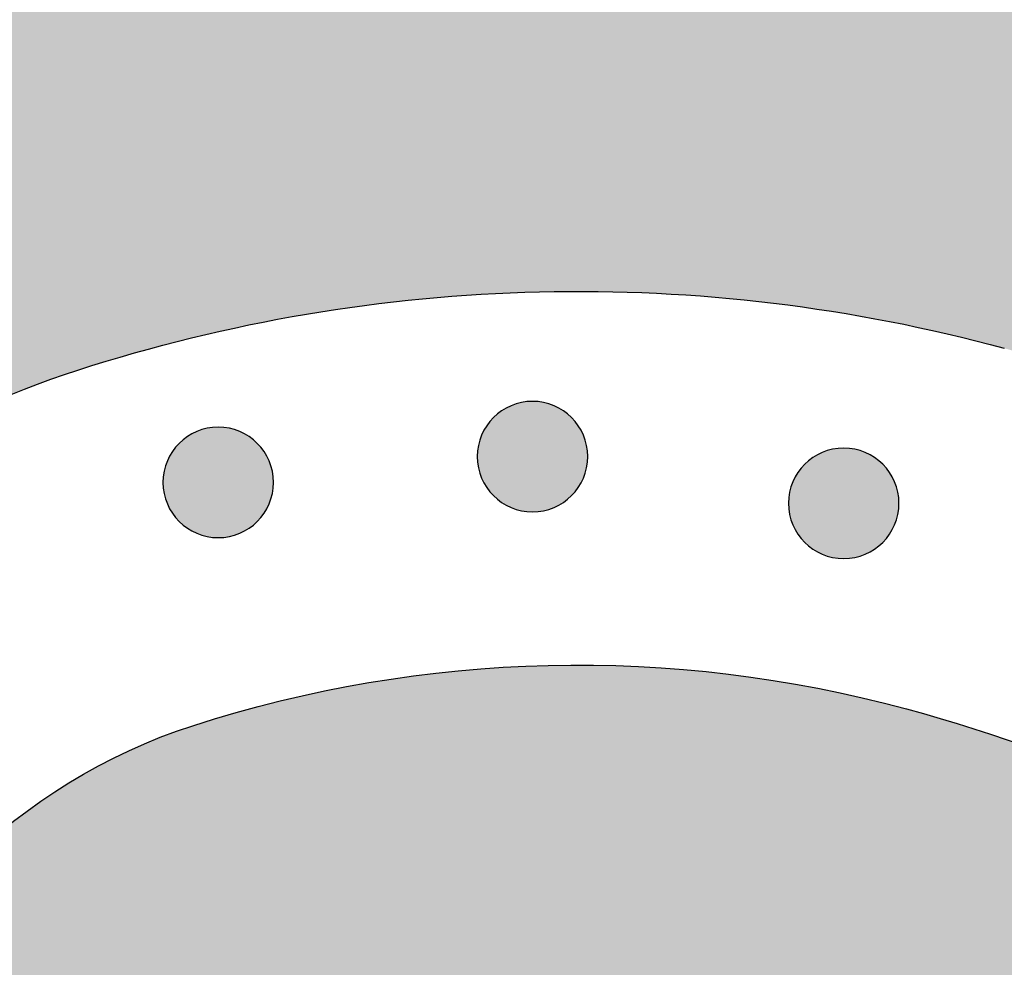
# Model space of a CAD drawing. Header units: millimetres. Extents: x -3873 to -97, y 912 to 4165.
# Tile 380 of 725: x -3150 to -3118, y 1728 to 1759. Entities that reach past the tile are written whole.
import ezdxf

# ---------------------------------------------------------------- set-up
doc = ezdxf.new("R2010")
doc.units = ezdxf.units.MM
doc.layers.add('pattern', color=7, linetype='Continuous', true_color=0x000000)

msp = doc.modelspace()

# ---------------------------------------------------------------- hatches: boundary and pattern name
at = {"layer": 'pattern'}
for points in [[(-3179.837, 1680.423), (-3178.942, 1679.282), (-3178.078, 1678.114), (-3177.244, 1676.919), (-3176.443, 1675.699), (-3175.675, 1674.455), (-3174.941, 1673.188), (-3174.244, 1671.899), (-3173.582, 1670.591), (-3172.958, 1669.265), (-3172.372, 1667.923), (-3171.824, 1666.565), (-3171.315, 1665.194), (-3170.846, 1663.812), (-3170.417, 1662.419), (-3170.028, 1661.019), (-3169.679, 1659.612), (-3169.49, 1661.154), (-3169.26, 1662.694), (-3168.989, 1664.23), (-3168.678, 1665.762), (-3168.326, 1667.287), (-3167.933, 1668.804), (-3167.5, 1670.31), (-3167.028, 1671.806), (-3166.516, 1673.289), (-3165.966, 1674.757), (-3165.378, 1676.209), (-3164.752, 1677.643), (-3164.09, 1679.059), (-3163.392, 1680.455), (-3162.659, 1681.829), (-3161.893, 1683.18), (-3162.872, 1684.98), (-3163.797, 1686.812), (-3164.664, 1688.675), (-3165.473, 1690.564), (-3166.222, 1692.478), (-3166.91, 1694.414), (-3167.536, 1696.369), (-3168.1, 1698.339), (-3168.335, 1699.24), (-3168.553, 1700.148), (-3168.756, 1701.061), (-3168.943, 1701.98), (-3169.114, 1702.904), (-3169.268, 1703.832), (-3169.406, 1704.764), (-3169.527, 1705.701), (-3169.631, 1706.64), (-3169.719, 1707.583), (-3169.789, 1708.527), (-3169.842, 1709.474), (-3169.878, 1710.422), (-3169.897, 1711.371), (-3169.899, 1712.32), (-3169.883, 1713.27), (-3169.85, 1714.219), (-3169.8, 1715.167), (-3169.733, 1716.114), (-3169.649, 1717.059), (-3169.547, 1718.002), (-3169.429, 1718.942), (-3169.293, 1719.878), (-3169.141, 1720.811), (-3168.973, 1721.74), (-3168.787, 1722.664), (-3168.586, 1723.584), (-3168.368, 1724.497), (-3168.135, 1725.406), (-3167.886, 1726.307), (-3167.621, 1727.203), (-3167.341, 1728.091), (-3167.061, 1728.913), (-3166.756, 1729.732), (-3166.425, 1730.546), (-3166.068, 1731.356), (-3165.686, 1732.158), (-3165.279, 1732.953), (-3164.847, 1733.74), (-3164.39, 1734.516), (-3163.908, 1735.281), (-3163.403, 1736.034), (-3162.873, 1736.773), (-3162.321, 1737.498), (-3161.746, 1738.207), (-3161.149, 1738.9), (-3160.531, 1739.575), (-3159.893, 1740.231), (-3159.235, 1740.868), (-3158.559, 1741.485), (-3157.865, 1742.08), (-3157.155, 1742.654), (-3156.429, 1743.205), (-3155.689, 1743.733), (-3154.935, 1744.237), (-3154.169, 1744.718), (-3153.392, 1745.173), (-3152.605, 1745.604), (-3151.809, 1746.009), (-3151.005, 1746.39), (-3150.195, 1746.745), (-3149.38, 1747.074), (-3148.56, 1747.378), (-3147.738, 1747.657), (-3146.849, 1747.935), (-3145.954, 1748.198), (-3145.051, 1748.445), (-3144.143, 1748.677), (-3143.229, 1748.893), (-3142.309, 1749.093), (-3141.384, 1749.276), (-3140.455, 1749.443), (-3139.522, 1749.593), (-3138.585, 1749.727), (-3137.645, 1749.843), (-3136.702, 1749.943), (-3135.757, 1750.026), (-3134.81, 1750.091), (-3133.862, 1750.139), (-3132.912, 1750.17), (-3131.963, 1750.184), (-3131.013, 1750.181), (-3130.064, 1750.16), (-3129.116, 1750.122), (-3128.17, 1750.067), (-3127.225, 1749.995), (-3126.283, 1749.906), (-3125.344, 1749.8), (-3124.408, 1749.677), (-3123.476, 1749.537), (-3122.548, 1749.381), (-3121.624, 1749.209), (-3120.706, 1749.02), (-3119.793, 1748.815), (-3118.886, 1748.595), (-3117.985, 1748.359), (-3116.017, 1747.792), (-3114.066, 1747.162), (-3112.133, 1746.471), (-3110.222, 1745.719), (-3108.335, 1744.908), (-3106.476, 1744.038), (-3104.647, 1743.111), (-3102.85, 1742.129), (-3101.759, 1742.731), (-3100.656, 1743.313), (-3099.541, 1743.875), (-3098.414, 1744.415), (-3097.276, 1744.934), (-3096.128, 1745.432), (-3094.97, 1745.908), (-3093.803, 1746.361), (-3092.628, 1746.793), (-3091.445, 1747.201), (-3090.254, 1747.587), (-3089.057, 1747.95), (-3087.855, 1748.289), (-3086.647, 1748.605), (-3085.434, 1748.898), (-3084.218, 1749.168), (-3087.125, 1749.862), (-3090.013, 1750.646), (-3092.879, 1751.517), (-3095.719, 1752.475), (-3098.528, 1753.519), (-3101.303, 1754.646), (-3104.04, 1755.856), (-3106.735, 1757.147), (-3108.032, 1757.676), (-3109.344, 1758.179), (-3110.672, 1758.655), (-3112.015, 1759.103), (-3113.371, 1759.522), (-3114.739, 1759.912), (-3116.119, 1760.273), (-3117.511, 1760.604), (-3118.912, 1760.904), (-3120.321, 1761.173), (-3121.739, 1761.412), (-3123.163, 1761.618), (-3124.593, 1761.793), (-3126.028, 1761.936), (-3127.466, 1762.047), (-3128.907, 1762.125), (-3130.349, 1762.171), (-3131.791, 1762.185), (-3133.233, 1762.166), (-3134.673, 1762.115), (-3136.11, 1762.032), (-3137.543, 1761.917), (-3138.97, 1761.77), (-3140.392, 1761.592), (-3141.806, 1761.382), (-3143.213, 1761.141), (-3144.61, 1760.871), (-3145.997, 1760.57), (-3147.373, 1760.239), (-3148.737, 1759.88), (-3150.088, 1759.492), (-3151.425, 1759.076), (-3152.572, 1758.688), (-3153.714, 1758.264), (-3154.851, 1757.805), (-3155.98, 1757.31), (-3157.1, 1756.78), (-3158.21, 1756.214), (-3159.307, 1755.614), (-3160.39, 1754.979), (-3161.458, 1754.309), (-3162.509, 1753.606), (-3163.541, 1752.87), (-3164.553, 1752.102), (-3165.544, 1751.302), (-3166.511, 1750.472), (-3167.453, 1749.613), (-3168.37, 1748.725), (-3169.26, 1747.81), (-3170.121, 1746.869), (-3170.953, 1745.903), (-3171.755, 1744.914), (-3172.525, 1743.904), (-3173.263, 1742.873), (-3173.968, 1741.824), (-3174.639, 1740.757), (-3175.276, 1739.675), (-3175.879, 1738.579), (-3176.447, 1737.47), (-3176.979, 1736.351), (-3177.476, 1735.223), (-3177.937, 1734.087), (-3178.363, 1732.945), (-3178.754, 1731.8), (-3179.262, 1730.162), (-3179.726, 1728.512), (-3180.146, 1726.849), (-3180.522, 1725.177), (-3181.061, 1722.428), (-3181.525, 1719.657), (-3181.913, 1716.868), (-3182.224, 1714.064), (-3182.456, 1711.248), (-3182.611, 1708.424), (-3182.686, 1705.594), (-3182.683, 1702.762), (-3182.6, 1699.931), (-3182.438, 1697.104), (-3182.197, 1694.286), (-3181.878, 1691.478), (-3181.482, 1688.685), (-3181.009, 1685.909), (-3180.46, 1683.154)], [(-3134.391, 1746.135), (-3134.363, 1746.163), (-3134.334, 1746.19), (-3134.304, 1746.217), (-3134.273, 1746.243), (-3134.241, 1746.269), (-3134.209, 1746.294), (-3134.176, 1746.318), (-3134.141, 1746.342), (-3134.107, 1746.366), (-3134.071, 1746.388), (-3134.034, 1746.41), (-3133.997, 1746.432), (-3133.959, 1746.452), (-3133.92, 1746.472), (-3133.881, 1746.491), (-3133.841, 1746.508), (-3133.8, 1746.525), (-3133.759, 1746.542), (-3133.717, 1746.557), (-3133.674, 1746.571), (-3133.631, 1746.584), (-3133.588, 1746.596), (-3133.544, 1746.607), (-3133.499, 1746.616), (-3133.455, 1746.625), (-3133.41, 1746.633), (-3133.365, 1746.639), (-3133.319, 1746.644), (-3133.273, 1746.649), (-3133.228, 1746.651), (-3133.182, 1746.653), (-3133.136, 1746.654), (-3133.09, 1746.653), (-3133.044, 1746.651), (-3132.998, 1746.648), (-3132.953, 1746.644), (-3132.907, 1746.639), (-3132.862, 1746.632), (-3132.817, 1746.625), (-3132.772, 1746.616), (-3132.728, 1746.606), (-3132.684, 1746.595), (-3132.641, 1746.583), (-3132.598, 1746.57), (-3132.555, 1746.555), (-3132.513, 1746.54), (-3132.472, 1746.524), (-3132.431, 1746.507), (-3132.391, 1746.489), (-3132.352, 1746.47), (-3132.313, 1746.451), (-3132.275, 1746.43), (-3132.238, 1746.409), (-3132.201, 1746.387), (-3132.166, 1746.364), (-3132.131, 1746.34), (-3132.097, 1746.316), (-3132.063, 1746.292), (-3132.031, 1746.266), (-3131.999, 1746.241), (-3131.969, 1746.214), (-3131.939, 1746.188), (-3131.91, 1746.16), (-3131.882, 1746.133), (-3131.854, 1746.105), (-3131.827, 1746.076), (-3131.8, 1746.046), (-3131.774, 1746.015), (-3131.748, 1745.983), (-3131.723, 1745.951), (-3131.699, 1745.918), (-3131.675, 1745.883), (-3131.651, 1745.849), (-3131.628, 1745.813), (-3131.606, 1745.776), (-3131.585, 1745.739), (-3131.565, 1745.701), (-3131.545, 1745.662), (-3131.526, 1745.623), (-3131.508, 1745.583), (-3131.491, 1745.542), (-3131.475, 1745.501), (-3131.46, 1745.459), (-3131.446, 1745.416), (-3131.433, 1745.373), (-3131.421, 1745.33), (-3131.41, 1745.286), (-3131.4, 1745.241), (-3131.392, 1745.197), (-3131.384, 1745.152), (-3131.378, 1745.106), (-3131.372, 1745.061), (-3131.368, 1745.015), (-3131.365, 1744.97), (-3131.364, 1744.924), (-3131.363, 1744.878), (-3131.364, 1744.832), (-3131.366, 1744.786), (-3131.369, 1744.74), (-3131.373, 1744.695), (-3131.378, 1744.649), (-3131.385, 1744.604), (-3131.392, 1744.559), (-3131.401, 1744.514), (-3131.411, 1744.47), (-3131.422, 1744.426), (-3131.434, 1744.383), (-3131.447, 1744.34), (-3131.461, 1744.297), (-3131.477, 1744.255), (-3131.493, 1744.214), (-3131.51, 1744.173), (-3131.528, 1744.133), (-3131.547, 1744.094), (-3131.566, 1744.055), (-3131.587, 1744.017), (-3131.608, 1743.98), (-3131.63, 1743.943), (-3131.653, 1743.908), (-3131.676, 1743.873), (-3131.701, 1743.839), (-3131.725, 1743.805), (-3131.75, 1743.773), (-3131.776, 1743.741), (-3131.803, 1743.711), (-3131.829, 1743.681), (-3131.856, 1743.652), (-3131.884, 1743.624), (-3131.912, 1743.596), (-3131.941, 1743.569), (-3131.971, 1743.542), (-3132.002, 1743.516), (-3132.034, 1743.49), (-3132.066, 1743.465), (-3132.099, 1743.441), (-3132.133, 1743.417), (-3132.168, 1743.393), (-3132.204, 1743.37), (-3132.241, 1743.348), (-3132.278, 1743.327), (-3132.316, 1743.307), (-3132.355, 1743.287), (-3132.394, 1743.268), (-3132.434, 1743.25), (-3132.475, 1743.233), (-3132.516, 1743.217), (-3132.558, 1743.202), (-3132.601, 1743.188), (-3132.644, 1743.175), (-3132.687, 1743.163), (-3132.731, 1743.152), (-3132.776, 1743.142), (-3132.82, 1743.134), (-3132.865, 1743.126), (-3132.91, 1743.12), (-3132.956, 1743.114), (-3133.002, 1743.11), (-3133.047, 1743.107), (-3133.093, 1743.106), (-3133.139, 1743.105), (-3133.185, 1743.106), (-3133.231, 1743.108), (-3133.277, 1743.111), (-3133.322, 1743.115), (-3133.368, 1743.12), (-3133.413, 1743.127), (-3133.458, 1743.134), (-3133.503, 1743.143), (-3133.547, 1743.153), (-3133.591, 1743.164), (-3133.634, 1743.176), (-3133.677, 1743.189), (-3133.72, 1743.203), (-3133.762, 1743.219), (-3133.803, 1743.235), (-3133.844, 1743.252), (-3133.884, 1743.27), (-3133.923, 1743.289), (-3133.962, 1743.308), (-3134, 1743.329), (-3134.037, 1743.35), (-3134.074, 1743.372), (-3134.109, 1743.395), (-3134.144, 1743.418), (-3134.178, 1743.443), (-3134.212, 1743.467), (-3134.244, 1743.492), (-3134.276, 1743.518), (-3134.306, 1743.545), (-3134.336, 1743.571), (-3134.365, 1743.598), (-3134.393, 1743.626), (-3134.421, 1743.654), (-3134.448, 1743.683), (-3134.475, 1743.713), (-3134.501, 1743.744), (-3134.527, 1743.776), (-3134.552, 1743.808), (-3134.576, 1743.841), (-3134.6, 1743.875), (-3134.624, 1743.91), (-3134.646, 1743.946), (-3134.668, 1743.983), (-3134.69, 1744.02), (-3134.71, 1744.058), (-3134.73, 1744.097), (-3134.749, 1744.136), (-3134.766, 1744.176), (-3134.783, 1744.217), (-3134.8, 1744.258), (-3134.815, 1744.3), (-3134.829, 1744.343), (-3134.842, 1744.386), (-3134.854, 1744.429), (-3134.865, 1744.473), (-3134.874, 1744.518), (-3134.883, 1744.562), (-3134.891, 1744.607), (-3134.897, 1744.652), (-3134.902, 1744.698), (-3134.907, 1744.744), (-3134.909, 1744.789), (-3134.911, 1744.835), (-3134.912, 1744.881), (-3134.911, 1744.927), (-3134.909, 1744.973), (-3134.906, 1745.019), (-3134.902, 1745.064), (-3134.897, 1745.11), (-3134.89, 1745.155), (-3134.883, 1745.2), (-3134.874, 1745.245), (-3134.864, 1745.289), (-3134.853, 1745.333), (-3134.841, 1745.376), (-3134.828, 1745.419), (-3134.813, 1745.462), (-3134.798, 1745.504), (-3134.782, 1745.545), (-3134.765, 1745.586), (-3134.747, 1745.626), (-3134.728, 1745.665), (-3134.709, 1745.704), (-3134.688, 1745.742), (-3134.667, 1745.779), (-3134.645, 1745.816), (-3134.622, 1745.851), (-3134.598, 1745.886), (-3134.574, 1745.92), (-3134.55, 1745.954), (-3134.524, 1745.986), (-3134.499, 1746.018), (-3134.472, 1746.048), (-3134.446, 1746.078), (-3134.418, 1746.107)], [(-3144.485, 1745.305), (-3144.456, 1745.333), (-3144.427, 1745.36), (-3144.397, 1745.387), (-3144.367, 1745.413), (-3144.335, 1745.439), (-3144.303, 1745.464), (-3144.269, 1745.489), (-3144.235, 1745.513), (-3144.2, 1745.536), (-3144.164, 1745.559), (-3144.128, 1745.581), (-3144.091, 1745.602), (-3144.053, 1745.622), (-3144.014, 1745.642), (-3143.974, 1745.661), (-3143.934, 1745.679), (-3143.894, 1745.696), (-3143.852, 1745.712), (-3143.81, 1745.727), (-3143.768, 1745.741), (-3143.725, 1745.754), (-3143.681, 1745.766), (-3143.637, 1745.777), (-3143.593, 1745.787), (-3143.548, 1745.795), (-3143.503, 1745.803), (-3143.458, 1745.809), (-3143.413, 1745.815), (-3143.367, 1745.819), (-3143.321, 1745.822), (-3143.275, 1745.823), (-3143.229, 1745.824), (-3143.184, 1745.823), (-3143.138, 1745.821), (-3143.092, 1745.818), (-3143.046, 1745.814), (-3143.001, 1745.809), (-3142.955, 1745.802), (-3142.911, 1745.795), (-3142.866, 1745.786), (-3142.822, 1745.776), (-3142.778, 1745.765), (-3142.734, 1745.753), (-3142.691, 1745.74), (-3142.649, 1745.726), (-3142.607, 1745.711), (-3142.566, 1745.694), (-3142.525, 1745.677), (-3142.485, 1745.659), (-3142.445, 1745.64), (-3142.407, 1745.621), (-3142.369, 1745.6), (-3142.331, 1745.579), (-3142.295, 1745.557), (-3142.259, 1745.534), (-3142.224, 1745.511), (-3142.19, 1745.487), (-3142.157, 1745.462), (-3142.125, 1745.437), (-3142.093, 1745.411), (-3142.062, 1745.385), (-3142.032, 1745.358), (-3142.003, 1745.331), (-3141.975, 1745.303), (-3141.948, 1745.275), (-3141.921, 1745.246), (-3141.894, 1745.216), (-3141.868, 1745.185), (-3141.842, 1745.154), (-3141.817, 1745.121), (-3141.792, 1745.088), (-3141.768, 1745.054), (-3141.745, 1745.019), (-3141.722, 1744.983), (-3141.7, 1744.946), (-3141.679, 1744.909), (-3141.658, 1744.871), (-3141.639, 1744.832), (-3141.62, 1744.793), (-3141.602, 1744.753), (-3141.585, 1744.712), (-3141.569, 1744.671), (-3141.554, 1744.629), (-3141.54, 1744.586), (-3141.527, 1744.543), (-3141.515, 1744.5), (-3141.504, 1744.456), (-3141.494, 1744.412), (-3141.485, 1744.367), (-3141.478, 1744.322), (-3141.471, 1744.277), (-3141.466, 1744.231), (-3141.462, 1744.186), (-3141.459, 1744.14), (-3141.457, 1744.094), (-3141.457, 1744.048), (-3141.457, 1744.002), (-3141.459, 1743.956), (-3141.462, 1743.91), (-3141.466, 1743.865), (-3141.472, 1743.819), (-3141.478, 1743.774), (-3141.486, 1743.729), (-3141.495, 1743.684), (-3141.505, 1743.64), (-3141.516, 1743.596), (-3141.528, 1743.553), (-3141.541, 1743.51), (-3141.555, 1743.467), (-3141.57, 1743.425), (-3141.586, 1743.384), (-3141.603, 1743.343), (-3141.621, 1743.303), (-3141.64, 1743.264), (-3141.66, 1743.225), (-3141.681, 1743.187), (-3141.702, 1743.15), (-3141.724, 1743.113), (-3141.747, 1743.078), (-3141.77, 1743.043), (-3141.794, 1743.009), (-3141.819, 1742.976), (-3141.844, 1742.943), (-3141.87, 1742.912), (-3141.896, 1742.881), (-3141.923, 1742.851), (-3141.95, 1742.822), (-3141.978, 1742.794), (-3142.006, 1742.766), (-3142.035, 1742.739), (-3142.065, 1742.712), (-3142.096, 1742.686), (-3142.127, 1742.661), (-3142.16, 1742.635), (-3142.193, 1742.611), (-3142.227, 1742.587), (-3142.262, 1742.563), (-3142.298, 1742.541), (-3142.334, 1742.519), (-3142.372, 1742.497), (-3142.41, 1742.477), (-3142.448, 1742.457), (-3142.488, 1742.439), (-3142.528, 1742.421), (-3142.569, 1742.404), (-3142.61, 1742.388), (-3142.652, 1742.372), (-3142.695, 1742.358), (-3142.738, 1742.345), (-3142.781, 1742.333), (-3142.825, 1742.322), (-3142.869, 1742.313), (-3142.914, 1742.304), (-3142.959, 1742.296), (-3143.004, 1742.29), (-3143.05, 1742.285), (-3143.095, 1742.281), (-3143.141, 1742.278), (-3143.187, 1742.276), (-3143.233, 1742.275), (-3143.279, 1742.276), (-3143.325, 1742.278), (-3143.37, 1742.281), (-3143.416, 1742.285), (-3143.462, 1742.29), (-3143.507, 1742.297), (-3143.552, 1742.305), (-3143.596, 1742.313), (-3143.641, 1742.323), (-3143.685, 1742.334), (-3143.728, 1742.346), (-3143.771, 1742.359), (-3143.813, 1742.374), (-3143.855, 1742.389), (-3143.897, 1742.405), (-3143.937, 1742.422), (-3143.977, 1742.44), (-3144.017, 1742.459), (-3144.056, 1742.479), (-3144.094, 1742.499), (-3144.131, 1742.52), (-3144.167, 1742.542), (-3144.203, 1742.565), (-3144.238, 1742.589), (-3144.272, 1742.613), (-3144.305, 1742.637), (-3144.338, 1742.663), (-3144.369, 1742.688), (-3144.4, 1742.715), (-3144.43, 1742.741), (-3144.459, 1742.769), (-3144.487, 1742.796), (-3144.514, 1742.824), (-3144.542, 1742.853), (-3144.568, 1742.883), (-3144.594, 1742.914), (-3144.62, 1742.946), (-3144.645, 1742.978), (-3144.67, 1743.012), (-3144.694, 1743.046), (-3144.717, 1743.081), (-3144.74, 1743.116), (-3144.762, 1743.153), (-3144.783, 1743.19), (-3144.804, 1743.228), (-3144.823, 1743.267), (-3144.842, 1743.306), (-3144.86, 1743.346), (-3144.877, 1743.387), (-3144.893, 1743.429), (-3144.908, 1743.471), (-3144.922, 1743.513), (-3144.935, 1743.556), (-3144.947, 1743.599), (-3144.958, 1743.643), (-3144.968, 1743.688), (-3144.977, 1743.732), (-3144.984, 1743.777), (-3144.991, 1743.823), (-3144.996, 1743.868), (-3145, 1743.914), (-3145.003, 1743.96), (-3145.005, 1744.005), (-3145.005, 1744.051), (-3145.005, 1744.097), (-3145.003, 1744.143), (-3145, 1744.189), (-3144.996, 1744.235), (-3144.99, 1744.28), (-3144.984, 1744.325), (-3144.976, 1744.37), (-3144.967, 1744.415), (-3144.958, 1744.459), (-3144.947, 1744.503), (-3144.934, 1744.546), (-3144.921, 1744.589), (-3144.907, 1744.632), (-3144.892, 1744.674), (-3144.876, 1744.715), (-3144.859, 1744.756), (-3144.841, 1744.796), (-3144.822, 1744.835), (-3144.802, 1744.874), (-3144.782, 1744.912), (-3144.76, 1744.949), (-3144.738, 1744.986), (-3144.716, 1745.021), (-3144.692, 1745.056), (-3144.668, 1745.09), (-3144.643, 1745.124), (-3144.618, 1745.156), (-3144.592, 1745.188), (-3144.566, 1745.218), (-3144.539, 1745.248), (-3144.512, 1745.277)], [(-3124.395, 1744.635), (-3124.367, 1744.663), (-3124.338, 1744.69), (-3124.308, 1744.716), (-3124.277, 1744.743), (-3124.246, 1744.768), (-3124.213, 1744.794), (-3124.18, 1744.818), (-3124.146, 1744.842), (-3124.111, 1744.866), (-3124.075, 1744.888), (-3124.038, 1744.91), (-3124.001, 1744.932), (-3123.963, 1744.952), (-3123.924, 1744.972), (-3123.885, 1744.99), (-3123.845, 1745.008), (-3123.804, 1745.025), (-3123.763, 1745.041), (-3123.721, 1745.056), (-3123.678, 1745.07), (-3123.635, 1745.084), (-3123.592, 1745.096), (-3123.548, 1745.106), (-3123.504, 1745.116), (-3123.459, 1745.125), (-3123.414, 1745.133), (-3123.369, 1745.139), (-3123.323, 1745.144), (-3123.278, 1745.148), (-3123.232, 1745.151), (-3123.186, 1745.153), (-3123.14, 1745.154), (-3123.094, 1745.153), (-3123.048, 1745.151), (-3123.002, 1745.148), (-3122.957, 1745.144), (-3122.911, 1745.139), (-3122.866, 1745.132), (-3122.821, 1745.124), (-3122.776, 1745.116), (-3122.732, 1745.106), (-3122.688, 1745.095), (-3122.645, 1745.083), (-3122.602, 1745.069), (-3122.559, 1745.055), (-3122.517, 1745.04), (-3122.476, 1745.024), (-3122.435, 1745.007), (-3122.395, 1744.989), (-3122.356, 1744.97), (-3122.317, 1744.95), (-3122.279, 1744.93), (-3122.242, 1744.909), (-3122.205, 1744.886), (-3122.17, 1744.864), (-3122.135, 1744.84), (-3122.101, 1744.816), (-3122.068, 1744.792), (-3122.035, 1744.766), (-3122.004, 1744.74), (-3121.973, 1744.714), (-3121.943, 1744.687), (-3121.914, 1744.66), (-3121.886, 1744.633), (-3121.858, 1744.605), (-3121.831, 1744.575), (-3121.804, 1744.546), (-3121.778, 1744.515), (-3121.753, 1744.483), (-3121.727, 1744.451), (-3121.703, 1744.417), (-3121.679, 1744.383), (-3121.655, 1744.348), (-3121.633, 1744.313), (-3121.611, 1744.276), (-3121.589, 1744.239), (-3121.569, 1744.201), (-3121.549, 1744.162), (-3121.531, 1744.123), (-3121.513, 1744.082), (-3121.496, 1744.042), (-3121.48, 1744), (-3121.464, 1743.958), (-3121.45, 1743.916), (-3121.437, 1743.873), (-3121.425, 1743.829), (-3121.414, 1743.785), (-3121.405, 1743.741), (-3121.396, 1743.697), (-3121.388, 1743.652), (-3121.382, 1743.606), (-3121.377, 1743.561), (-3121.373, 1743.515), (-3121.37, 1743.469), (-3121.368, 1743.424), (-3121.367, 1743.378), (-3121.368, 1743.332), (-3121.37, 1743.286), (-3121.373, 1743.24), (-3121.377, 1743.194), (-3121.382, 1743.149), (-3121.389, 1743.104), (-3121.397, 1743.059), (-3121.405, 1743.014), (-3121.415, 1742.97), (-3121.426, 1742.926), (-3121.438, 1742.882), (-3121.451, 1742.839), (-3121.466, 1742.797), (-3121.481, 1742.755), (-3121.497, 1742.714), (-3121.514, 1742.673), (-3121.532, 1742.633), (-3121.551, 1742.594), (-3121.571, 1742.555), (-3121.591, 1742.517), (-3121.612, 1742.48), (-3121.634, 1742.443), (-3121.657, 1742.407), (-3121.681, 1742.373), (-3121.705, 1742.338), (-3121.729, 1742.305), (-3121.755, 1742.273), (-3121.78, 1742.241), (-3121.807, 1742.21), (-3121.833, 1742.181), (-3121.861, 1742.152), (-3121.888, 1742.123), (-3121.916, 1742.096), (-3121.945, 1742.069), (-3121.975, 1742.042), (-3122.006, 1742.016), (-3122.038, 1741.99), (-3122.07, 1741.965), (-3122.104, 1741.94), (-3122.138, 1741.916), (-3122.173, 1741.893), (-3122.208, 1741.87), (-3122.245, 1741.848), (-3122.282, 1741.827), (-3122.32, 1741.807), (-3122.359, 1741.787), (-3122.398, 1741.768), (-3122.438, 1741.75), (-3122.479, 1741.733), (-3122.521, 1741.717), (-3122.563, 1741.702), (-3122.605, 1741.688), (-3122.648, 1741.675), (-3122.691, 1741.663), (-3122.735, 1741.652), (-3122.78, 1741.642), (-3122.824, 1741.634), (-3122.869, 1741.626), (-3122.915, 1741.62), (-3122.96, 1741.614), (-3123.006, 1741.61), (-3123.052, 1741.607), (-3123.097, 1741.606), (-3123.143, 1741.605), (-3123.189, 1741.606), (-3123.235, 1741.607), (-3123.281, 1741.61), (-3123.327, 1741.615), (-3123.372, 1741.62), (-3123.417, 1741.627), (-3123.462, 1741.634), (-3123.507, 1741.643), (-3123.551, 1741.653), (-3123.595, 1741.664), (-3123.638, 1741.676), (-3123.681, 1741.689), (-3123.724, 1741.703), (-3123.766, 1741.718), (-3123.807, 1741.735), (-3123.848, 1741.752), (-3123.888, 1741.77), (-3123.927, 1741.788), (-3123.966, 1741.808), (-3124.004, 1741.829), (-3124.041, 1741.85), (-3124.078, 1741.872), (-3124.113, 1741.895), (-3124.148, 1741.918), (-3124.182, 1741.942), (-3124.216, 1741.967), (-3124.248, 1741.992), (-3124.28, 1742.018), (-3124.31, 1742.044), (-3124.34, 1742.071), (-3124.369, 1742.098), (-3124.397, 1742.126), (-3124.425, 1742.154), (-3124.452, 1742.183), (-3124.479, 1742.213), (-3124.505, 1742.244), (-3124.531, 1742.275), (-3124.556, 1742.308), (-3124.581, 1742.341), (-3124.605, 1742.375), (-3124.628, 1742.41), (-3124.651, 1742.446), (-3124.673, 1742.482), (-3124.694, 1742.52), (-3124.714, 1742.558), (-3124.734, 1742.597), (-3124.753, 1742.636), (-3124.771, 1742.676), (-3124.788, 1742.717), (-3124.804, 1742.758), (-3124.819, 1742.8), (-3124.833, 1742.843), (-3124.846, 1742.886), (-3124.858, 1742.929), (-3124.869, 1742.973), (-3124.879, 1743.017), (-3124.887, 1743.062), (-3124.895, 1743.107), (-3124.901, 1743.152), (-3124.907, 1743.198), (-3124.911, 1743.243), (-3124.914, 1743.289), (-3124.915, 1743.335), (-3124.916, 1743.381), (-3124.915, 1743.427), (-3124.913, 1743.473), (-3124.91, 1743.519), (-3124.906, 1743.564), (-3124.901, 1743.61), (-3124.894, 1743.655), (-3124.887, 1743.7), (-3124.878, 1743.745), (-3124.868, 1743.789), (-3124.857, 1743.833), (-3124.845, 1743.876), (-3124.832, 1743.919), (-3124.818, 1743.962), (-3124.802, 1744.003), (-3124.786, 1744.045), (-3124.769, 1744.086), (-3124.751, 1744.126), (-3124.732, 1744.165), (-3124.713, 1744.204), (-3124.692, 1744.242), (-3124.671, 1744.279), (-3124.649, 1744.315), (-3124.626, 1744.351), (-3124.603, 1744.386), (-3124.579, 1744.42), (-3124.554, 1744.453), (-3124.529, 1744.486), (-3124.503, 1744.517), (-3124.477, 1744.548), (-3124.45, 1744.578), (-3124.423, 1744.607)], [(-3104.849, 1729.238), (-3105.03, 1715.194), (-3106.47, 1716.52), (-3107.956, 1717.796), (-3109.485, 1719.02), (-3111.055, 1720.189), (-3111.806, 1720.716), (-3112.574, 1721.226), (-3113.358, 1721.718), (-3114.157, 1722.194), (-3114.971, 1722.65), (-3115.799, 1723.088), (-3116.641, 1723.506), (-3117.495, 1723.903), (-3118.362, 1724.28), (-3119.24, 1724.635), (-3120.128, 1724.969), (-3121.026, 1725.28), (-3121.933, 1725.568), (-3122.848, 1725.833), (-3123.77, 1726.075), (-3124.699, 1726.294), (-3125.632, 1726.488), (-3126.57, 1726.658), (-3127.512, 1726.804), (-3128.456, 1726.926), (-3129.401, 1727.023), (-3130.347, 1727.096), (-3131.293, 1727.145), (-3132.238, 1727.17), (-3133.18, 1727.17), (-3134.12, 1727.147), (-3135.055, 1727.1), (-3135.986, 1727.03), (-3136.911, 1726.937), (-3137.829, 1726.821), (-3138.741, 1726.683), (-3139.644, 1726.524), (-3139.787, 1726.495), (-3139.93, 1726.464), (-3140.073, 1726.431), (-3140.217, 1726.394), (-3140.36, 1726.355), (-3140.503, 1726.313), (-3140.646, 1726.268), (-3140.789, 1726.22), (-3140.932, 1726.17), (-3141.074, 1726.117), (-3141.216, 1726.061), (-3141.357, 1726.002), (-3141.498, 1725.94), (-3141.638, 1725.875), (-3141.777, 1725.808), (-3141.915, 1725.738), (-3142.053, 1725.665), (-3142.189, 1725.589), (-3142.324, 1725.511), (-3142.458, 1725.429), (-3142.591, 1725.345), (-3142.722, 1725.259), (-3142.852, 1725.169), (-3142.981, 1725.077), (-3143.108, 1724.983), (-3143.233, 1724.886), (-3143.356, 1724.786), (-3143.478, 1724.684), (-3143.598, 1724.58), (-3143.715, 1724.473), (-3143.831, 1724.364), (-3143.945, 1724.253), (-3144.056, 1724.139), (-3144.165, 1724.024), (-3144.272, 1723.906), (-3144.377, 1723.787), (-3144.479, 1723.665), (-3144.579, 1723.542), (-3144.676, 1723.417), (-3144.771, 1723.291), (-3144.863, 1723.162), (-3144.953, 1723.032), (-3145.04, 1722.901), (-3145.124, 1722.769), (-3145.206, 1722.635), (-3145.284, 1722.5), (-3145.36, 1722.364), (-3145.434, 1722.226), (-3145.504, 1722.088), (-3145.572, 1721.949), (-3145.637, 1721.809), (-3145.699, 1721.669), (-3145.758, 1721.528), (-3145.814, 1721.386), (-3145.868, 1721.244), (-3145.918, 1721.101), (-3145.966, 1720.958), (-3146.011, 1720.815), (-3146.054, 1720.672), (-3146.093, 1720.529), (-3146.13, 1720.386), (-3146.164, 1720.242), (-3146.195, 1720.099), (-3146.224, 1719.957), (-3146.385, 1719.054), (-3146.525, 1718.142), (-3146.642, 1717.224), (-3146.737, 1716.299), (-3146.809, 1715.369), (-3146.858, 1714.433), (-3146.883, 1713.494), (-3146.884, 1712.551), (-3146.861, 1711.607), (-3146.814, 1710.661), (-3146.743, 1709.715), (-3146.647, 1708.769), (-3146.527, 1707.825), (-3146.383, 1706.883), (-3146.215, 1705.945), (-3146.022, 1705.011), (-3145.806, 1704.082), (-3145.566, 1703.159), (-3145.302, 1702.244), (-3145.015, 1701.336), (-3144.706, 1700.438), (-3144.374, 1699.548), (-3144.021, 1698.67), (-3143.646, 1697.803), (-3143.25, 1696.947), (-3142.833, 1696.105), (-3142.397, 1695.276), (-3141.942, 1694.461), (-3141.469, 1693.661), (-3140.977, 1692.876), (-3140.469, 1692.107), (-3139.944, 1691.355), (-3138.777, 1689.783), (-3137.556, 1688.252), (-3136.283, 1686.764), (-3134.96, 1685.321), (-3149.005, 1685.167), (-3149.629, 1686.099), (-3150.235, 1687.046), (-3150.821, 1688.007), (-3151.387, 1688.981), (-3151.934, 1689.967), (-3152.459, 1690.966), (-3152.964, 1691.976), (-3153.448, 1692.996), (-3153.909, 1694.027), (-3154.349, 1695.067), (-3154.767, 1696.115), (-3155.162, 1697.172), (-3155.534, 1698.235), (-3155.884, 1699.305), (-3156.21, 1700.38), (-3156.514, 1701.461), (-3156.694, 1702.155), (-3156.863, 1702.854), (-3157.019, 1703.558), (-3157.163, 1704.266), (-3157.294, 1704.978), (-3157.413, 1705.693), (-3157.519, 1706.411), (-3157.613, 1707.132), (-3157.693, 1707.856), (-3157.76, 1708.582), (-3157.814, 1709.31), (-3157.856, 1710.039), (-3157.883, 1710.77), (-3157.898, 1711.501), (-3157.899, 1712.232), (-3157.887, 1712.964), (-3157.862, 1713.695), (-3157.823, 1714.426), (-3157.771, 1715.155), (-3157.706, 1715.883), (-3157.628, 1716.609), (-3157.537, 1717.333), (-3157.433, 1718.055), (-3157.316, 1718.774), (-3157.186, 1719.489), (-3157.043, 1720.201), (-3156.888, 1720.91), (-3156.72, 1721.614), (-3156.54, 1722.313), (-3156.348, 1723.008), (-3156.144, 1723.698), (-3155.929, 1724.382), (-3155.759, 1724.88), (-3155.574, 1725.376), (-3155.373, 1725.87), (-3155.157, 1726.36), (-3154.926, 1726.846), (-3154.679, 1727.328), (-3154.417, 1727.805), (-3154.141, 1728.275), (-3153.849, 1728.739), (-3153.542, 1729.195), (-3153.222, 1729.643), (-3152.887, 1730.082), (-3152.538, 1730.512), (-3152.177, 1730.931), (-3151.802, 1731.34), (-3151.416, 1731.738), (-3151.017, 1732.124), (-3150.608, 1732.498), (-3150.187, 1732.858), (-3149.757, 1733.206), (-3149.317, 1733.54), (-3148.868, 1733.86), (-3148.412, 1734.165), (-3147.947, 1734.456), (-3147.477, 1734.732), (-3147, 1734.993), (-3146.517, 1735.239), (-3146.031, 1735.47), (-3145.54, 1735.685), (-3145.046, 1735.884), (-3144.549, 1736.068), (-3144.051, 1736.237), (-3143.366, 1736.451), (-3142.676, 1736.654), (-3141.981, 1736.845), (-3141.281, 1737.023), (-3140.577, 1737.189), (-3139.868, 1737.343), (-3139.156, 1737.485), (-3138.44, 1737.613), (-3137.721, 1737.729), (-3136.999, 1737.832), (-3136.275, 1737.922), (-3135.549, 1737.999), (-3134.82, 1738.062), (-3134.091, 1738.113), (-3133.36, 1738.15), (-3132.629, 1738.174), (-3131.898, 1738.184), (-3131.166, 1738.182), (-3130.435, 1738.166), (-3129.705, 1738.137), (-3128.976, 1738.094), (-3128.248, 1738.038), (-3127.522, 1737.97), (-3126.798, 1737.888), (-3126.077, 1737.793), (-3125.359, 1737.686), (-3124.644, 1737.566), (-3123.933, 1737.433), (-3123.225, 1737.287), (-3122.522, 1737.13), (-3121.823, 1736.96), (-3121.129, 1736.778), (-3120.049, 1736.473), (-3118.974, 1736.144), (-3117.905, 1735.793), (-3116.842, 1735.418), (-3115.787, 1735.021), (-3114.739, 1734.602), (-3113.7, 1734.16), (-3112.67, 1733.696), (-3111.651, 1733.211), (-3110.642, 1732.704), (-3109.644, 1732.176), (-3108.659, 1731.628), (-3107.686, 1731.06), (-3106.726, 1730.472), (-3105.78, 1729.864)]]:
    msp.add_hatch(color=256, dxfattribs=at).paths.add_polyline_path(points, flags=0)

# ---------------------------------------------------------------- linework, layer by layer
at = {"layer": 'pattern', "extrusion": (0, 0, -1)}
for centre in [(3133.137, 1744.879), (3143.231, 1744.05), (3123.142, 1743.379)]:
    msp.add_circle(centre, 1.774, dxfattribs=at)
for centre, radius, start, end in [((3328.4, 1458.038), 387.7, 90.31409, 130.77821), ((3131.679, 1697.919), 52.266, 72.1058, 105.1893), ((3138.382, 1718.679), 30.45, 18.0034, 72.1058), ((3131.679, 1697.919), 40.266, 72.1058, 105.1893), ((3135.133, 1685.197), 53.449, 105.1893, 124.5132), ((3138.382, 1718.679), 18.45, 18.0034, 72.1058)]:
    msp.add_arc(centre, radius, start, end, dxfattribs=at)
at = {"layer": 'pattern'}
msp.add_arc((-3131.679, 1697.919), 64.266, 67.16164, 107.8942, dxfattribs=at)

doc.saveas('drawing.dxf')
